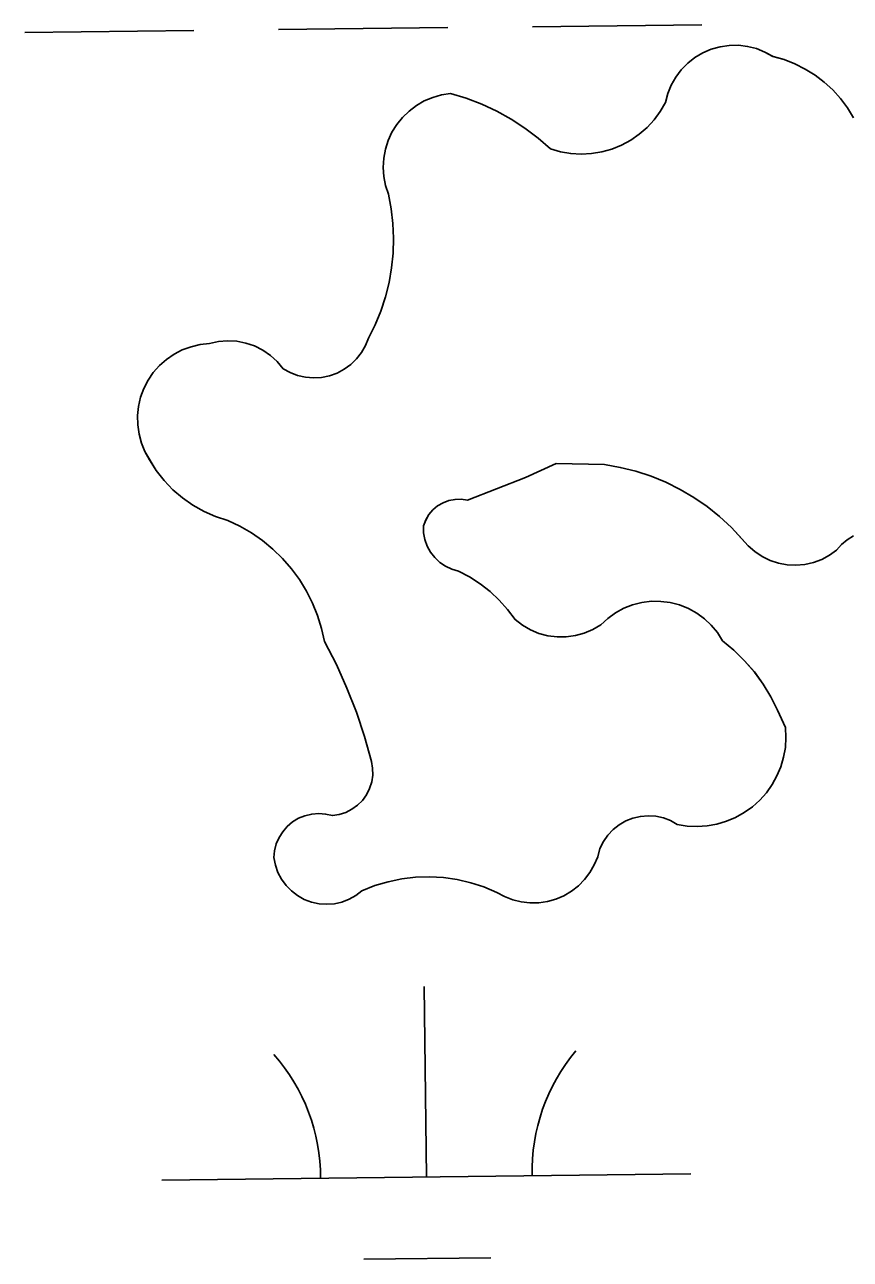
# Model space of a CAD drawing. Extents: x 3684037 to 3722149, y 433263 to 459021.
# Drawn here: x 3711434.6 to 3711590.7, y 455344.2 to 455577.6 of the extents above; entities that cross this region are included whole.
import ezdxf

# ---------------------------------------------------------------- set-up
doc = ezdxf.new("R2010")
doc.units = 0
doc.layers.add('V-TOPO-SHOR', color=7, linetype='Continuous')
doc.layers.add('V-WETL-SWMP', color=7, linetype='Continuous')

msp = doc.modelspace()

# ---------------------------------------------------------------- linework, layer by layer
at = {"layer": 'V-TOPO-SHOR'}
msp.add_line((3711576.95, 455447.99), (3711578.44, 455444.74), dxfattribs=at)
for points in [[(3711531.69, 455556.2), (3711534.04, 455554.15), (3711535.93, 455553.6), (3711537.87, 455553.27), (3711539.83, 455553.16), (3711541.8, 455553.26), (3711543.74, 455553.58), (3711545.63, 455554.11), (3711547.46, 455554.85), (3711549.19, 455555.78), (3711550.81, 455556.9), (3711552.29, 455558.19), (3711553.62, 455559.64), (3711554.79, 455561.23), (3711555.77, 455562.93), (3711556.21, 455564.61), (3711556.86, 455566.22), (3711557.71, 455567.73), (3711558.76, 455569.11), (3711559.97, 455570.35), (3711561.34, 455571.42), (3711562.83, 455572.3), (3711564.43, 455572.99), (3711566.1, 455573.46), (3711567.82, 455573.7), (3711569.55, 455573.73), (3711571.27, 455573.53), (3711572.96, 455573.1), (3711574.57, 455572.46), (3711576.09, 455571.62), (3711578.19, 455571.02), (3711580.23, 455570.22), (3711582.19, 455569.24), (3711584.04, 455568.08), (3711585.78, 455566.76), (3711587.39, 455565.28), (3711588.86, 455563.65), (3711590.17, 455561.9), (3711591.31, 455560.03)], [(3711495.56, 455452.21), (3711493.55, 455456.66), (3711491.32, 455461), (3711490.76, 455463.48), (3711490, 455465.91), (3711489.04, 455468.27), (3711487.89, 455470.54), (3711486.56, 455472.7), (3711485.05, 455474.75), (3711483.39, 455476.67), (3711481.57, 455478.45), (3711479.61, 455480.08), (3711477.52, 455481.53), (3711475.32, 455482.81), (3711473.03, 455483.91), (3711470.74, 455484.64), (3711468.54, 455485.6), (3711466.45, 455486.77), (3711464.48, 455488.14), (3711462.66, 455489.71), (3711461, 455491.44), (3711459.52, 455493.34), (3711458.24, 455495.36), (3711457.38, 455496.9), (3711456.71, 455498.52), (3711456.25, 455500.22), (3711456, 455501.96), (3711455.97, 455503.72), (3711456.15, 455505.46), (3711456.55, 455507.18), (3711457.15, 455508.83), (3711457.96, 455510.39), (3711458.95, 455511.84), (3711460.11, 455513.16), (3711461.43, 455514.32), (3711462.88, 455515.32), (3711464.44, 455516.12), (3711466.09, 455516.73), (3711467.8, 455517.13), (3711469.55, 455517.32), (3711471.25, 455517.71), (3711472.99, 455517.86), (3711474.73, 455517.77), (3711476.45, 455517.44), (3711478.1, 455516.88), (3711479.65, 455516.09), (3711481.09, 455515.1), (3711482.37, 455513.92), (3711483.48, 455512.57), (3711484.82, 455511.84), (3711486.24, 455511.3), (3711487.73, 455510.97), (3711489.25, 455510.85), (3711490.77, 455510.94), (3711492.27, 455511.25), (3711493.7, 455511.77), (3711495.05, 455512.48), (3711496.29, 455513.37), (3711497.38, 455514.43), (3711498.32, 455515.63), (3711499.08, 455516.95), (3711499.65, 455518.37), (3711500.9, 455520.88), (3711501.96, 455523.48), (3711502.83, 455526.15), (3711503.51, 455528.87), (3711503.99, 455531.64), (3711504.27, 455534.43), (3711504.35, 455537.24), (3711504.23, 455540.04), (3711503.91, 455542.83), (3711503.38, 455545.59), (3711502.85, 455547.23), (3711502.53, 455548.92), (3711502.42, 455550.65), (3711502.52, 455552.37), (3711502.83, 455554.07), (3711503.35, 455555.71), (3711504.07, 455557.28), (3711504.98, 455558.75), (3711506.06, 455560.1), (3711507.3, 455561.3), (3711508.68, 455562.34), (3711510.17, 455563.2), (3711511.76, 455563.87), (3711513.42, 455564.34), (3711515.13, 455564.6), (3711518.12, 455563.71), (3711521.03, 455562.6), (3711523.86, 455561.29), (3711526.59, 455559.78), (3711529.21, 455558.08), (3711531.69, 455556.2)], [(3711580.43, 455475.43), (3711578.75, 455475.51), (3711577.11, 455475.82), (3711575.52, 455476.34), (3711574.02, 455477.08), (3711572.63, 455478.01), (3711571.38, 455479.11), (3711570.29, 455480.38), (3711568.22, 455482.59), (3711566, 455484.64), (3711563.64, 455486.53), (3711561.15, 455488.24), (3711558.54, 455489.77), (3711555.83, 455491.11), (3711553.03, 455492.26), (3711550.16, 455493.2), (3711547.23, 455493.93), (3711544.25, 455494.45), (3711535.08, 455494.67), (3711529.3, 455492.04), (3711518.32, 455487.71), (3711517.15, 455487.89), (3711515.98, 455487.87), (3711514.82, 455487.65), (3711513.72, 455487.24), (3711512.7, 455486.65), (3711511.8, 455485.89), (3711511.04, 455484.99), (3711510.45, 455483.98), (3711510.03, 455482.87), (3711510.05, 455481.56), (3711510.29, 455480.28), (3711510.72, 455479.04), (3711511.34, 455477.89), (3711512.14, 455476.86), (3711513.1, 455475.96), (3711514.18, 455475.23), (3711515.37, 455474.68), (3711516.63, 455474.33), (3711518.73, 455473.23), (3711520.73, 455471.93), (3711522.6, 455470.47), (3711524.33, 455468.84), (3711525.91, 455467.06), (3711527.33, 455465.15), (3711528.71, 455464.09), (3711530.22, 455463.21), (3711531.84, 455462.54), (3711533.52, 455462.1), (3711535.26, 455461.87), (3711537, 455461.88), (3711538.73, 455462.11), (3711540.42, 455462.57), (3711542.03, 455463.25), (3711543.53, 455464.14), (3711544.85, 455465.36), (3711546.31, 455466.42), (3711547.89, 455467.28), (3711549.56, 455467.94), (3711551.31, 455468.38), (3711553.09, 455468.6), (3711554.89, 455468.59), (3711556.68, 455468.36), (3711558.42, 455467.91), (3711560.09, 455467.24), (3711561.67, 455466.37), (3711563.12, 455465.31), (3711564.43, 455464.07), (3711565.57, 455462.68), (3711566.53, 455461.16), (3711568.71, 455459.36), (3711570.73, 455457.38), (3711572.58, 455455.23), (3711574.24, 455452.95), (3711575.7, 455450.53), (3711576.95, 455447.99)], [(3711591.31, 455480.96), (3711590.11, 455480.24), (3711589.04, 455479.35), (3711588.12, 455478.29), (3711586.77, 455477.31), (3711585.29, 455476.52), (3711583.73, 455475.94), (3711582.09, 455475.57), (3711580.43, 455475.43)], [(3711578.44, 455444.74), (3711578.53, 455442.86), (3711578.42, 455440.98), (3711578.09, 455439.13), (3711577.57, 455437.32), (3711576.84, 455435.59), (3711575.93, 455433.94), (3711574.84, 455432.41), (3711573.59, 455431), (3711572.19, 455429.75), (3711570.66, 455428.65), (3711569.01, 455427.74), (3711567.27, 455427.01), (3711565.47, 455426.48), (3711563.62, 455426.15), (3711561.74, 455426.03), (3711559.86, 455426.12), (3711558, 455426.42), (3711556.73, 455427.13), (3711555.37, 455427.65), (3711553.94, 455427.96), (3711552.49, 455428.06), (3711551.04, 455427.94), (3711549.62, 455427.62), (3711548.26, 455427.08), (3711546.99, 455426.36), (3711545.85, 455425.45), (3711544.85, 455424.39), (3711544.02, 455423.19), (3711543.38, 455421.89), (3711542.95, 455420.28), (3711542.31, 455418.75), (3711541.48, 455417.31), (3711540.48, 455415.99), (3711539.31, 455414.81), (3711538, 455413.79), (3711536.58, 455412.94), (3711535.05, 455412.29), (3711533.45, 455411.84), (3711531.81, 455411.6), (3711530.15, 455411.58), (3711528.5, 455411.76), (3711526.89, 455412.16), (3711525.34, 455412.77), (3711523.89, 455413.57), (3711521.46, 455414.59), (3711518.96, 455415.4), (3711516.4, 455415.99), (3711513.8, 455416.36), (3711511.17, 455416.51), (3711508.54, 455416.42), (3711505.93, 455416.12), (3711503.35, 455415.59), (3711500.84, 455414.84), (3711498.39, 455413.87), (3711497.24, 455412.98), (3711495.97, 455412.27), (3711494.61, 455411.75), (3711493.19, 455411.43), (3711491.73, 455411.33), (3711490.28, 455411.43), (3711488.86, 455411.74), (3711487.5, 455412.25), (3711486.22, 455412.95), (3711485.07, 455413.84), (3711484.05, 455414.88), (3711483.19, 455416.05), (3711482.51, 455417.34), (3711482.02, 455418.71), (3711481.75, 455420.14), (3711481.87, 455421.45), (3711482.2, 455422.72), (3711482.72, 455423.93), (3711483.42, 455425.04), (3711484.28, 455426.04), (3711485.28, 455426.89), (3711486.41, 455427.57), (3711487.62, 455428.07), (3711488.9, 455428.37), (3711490.21, 455428.48), (3711491.52, 455428.38), (3711492.8, 455428.08), (3711494.09, 455428.28), (3711495.34, 455428.68), (3711496.5, 455429.28), (3711497.56, 455430.04), (3711498.48, 455430.97), (3711499.25, 455432.03), (3711499.83, 455433.2), (3711500.23, 455434.44), (3711500.42, 455435.73), (3711500.41, 455437.04), (3711500.19, 455438.33), (3711498.89, 455443.03), (3711497.34, 455447.67), (3711495.56, 455452.21)]]:
    msp.add_lwpolyline(points, dxfattribs=at)
at = {"layer": 'V-WETL-SWMP'}
for p, q in [((3711530.64, 455577.25), (3711562.64, 455577.63)), ((3711434.64, 455576.14), (3711466.64, 455576.51)), ((3711482.64, 455576.7), (3711514.64, 455577.07)), ((3711510.58, 455359.76), (3711510.16, 455395.76)), ((3711460.58, 455359.18), (3711560.57, 455360.34)), ((3711498.76, 455344.19), (3711522.75, 455344.47))]:
    msp.add_line(p, q, dxfattribs=at)
for points in [[(3711591.31, 455560.03), (3711590.17, 455561.9), (3711588.86, 455563.65), (3711587.39, 455565.28), (3711585.78, 455566.76), (3711584.04, 455568.08), (3711582.18, 455569.24), (3711580.23, 455570.22), (3711578.19, 455571.02), (3711576.08, 455571.62), (3711574.57, 455572.46), (3711572.96, 455573.1), (3711571.27, 455573.53), (3711569.55, 455573.73), (3711567.82, 455573.7), (3711566.1, 455573.46), (3711564.43, 455572.99), (3711562.83, 455572.3), (3711561.34, 455571.42), (3711559.98, 455570.35), (3711558.76, 455569.11), (3711557.71, 455567.73), (3711556.86, 455566.22), (3711556.21, 455564.61), (3711555.77, 455562.93), (3711554.79, 455561.23), (3711553.62, 455559.64), (3711552.29, 455558.2), (3711550.81, 455556.9), (3711549.19, 455555.78), (3711547.46, 455554.85), (3711545.63, 455554.11), (3711543.74, 455553.58), (3711541.8, 455553.26), (3711539.83, 455553.16), (3711537.87, 455553.27), (3711535.93, 455553.6), (3711534.04, 455554.15), (3711531.69, 455556.2), (3711529.21, 455558.08), (3711526.59, 455559.78), (3711523.86, 455561.29), (3711521.03, 455562.6), (3711518.12, 455563.71), (3711515.13, 455564.6), (3711513.42, 455564.34), (3711511.76, 455563.87), (3711510.17, 455563.2), (3711508.68, 455562.34), (3711507.3, 455561.3), (3711506.06, 455560.1), (3711504.98, 455558.75), (3711504.07, 455557.28), (3711503.35, 455555.71), (3711502.83, 455554.07), (3711502.52, 455552.37), (3711502.42, 455550.65), (3711502.53, 455548.92), (3711502.85, 455547.23), (3711503.38, 455545.59), (3711503.91, 455542.83), (3711504.23, 455540.04), (3711504.35, 455537.24), (3711504.27, 455534.43), (3711503.99, 455531.64), (3711503.51, 455528.87), (3711502.83, 455526.15), (3711501.96, 455523.48), (3711500.9, 455520.88), (3711499.65, 455518.37), (3711499.08, 455516.95), (3711498.32, 455515.63), (3711497.38, 455514.43), (3711496.29, 455513.37), (3711495.05, 455512.48), (3711493.7, 455511.77), (3711492.27, 455511.25), (3711490.77, 455510.94), (3711489.25, 455510.85)], [(3711489.25, 455510.85), (3711487.73, 455510.97), (3711486.24, 455511.3), (3711484.82, 455511.84), (3711483.48, 455512.57), (3711482.37, 455513.92), (3711481.09, 455515.1), (3711479.65, 455516.09), (3711478.1, 455516.88), (3711476.45, 455517.44), (3711474.73, 455517.77), (3711472.99, 455517.86), (3711471.25, 455517.71), (3711469.55, 455517.32), (3711467.8, 455517.13), (3711466.09, 455516.73), (3711464.44, 455516.12), (3711462.88, 455515.32), (3711461.43, 455514.32), (3711460.11, 455513.16), (3711458.95, 455511.84), (3711457.96, 455510.39), (3711457.15, 455508.83), (3711456.55, 455507.18), (3711456.15, 455505.46), (3711455.97, 455503.72), (3711456, 455501.96), (3711456.25, 455500.22), (3711456.71, 455498.52), (3711457.38, 455496.9), (3711459.52, 455493.34), (3711461, 455491.44), (3711462.66, 455489.71), (3711464.48, 455488.15), (3711466.45, 455486.77), (3711468.54, 455485.6), (3711470.74, 455484.64), (3711473.03, 455483.91), (3711475.32, 455482.81), (3711477.52, 455481.53), (3711479.61, 455480.08), (3711481.57, 455478.45), (3711483.39, 455476.67), (3711485.05, 455474.76), (3711486.56, 455472.7), (3711487.89, 455470.54), (3711489.04, 455468.27), (3711490, 455465.91), (3711490.76, 455463.48), (3711491.32, 455461), (3711493.55, 455456.66), (3711495.56, 455452.21), (3711497.34, 455447.67), (3711498.89, 455443.03), (3711500.19, 455438.33), (3711500.41, 455437.04), (3711500.42, 455435.73), (3711500.23, 455434.44), (3711499.83, 455433.2), (3711499.25, 455432.03), (3711498.48, 455430.97), (3711497.56, 455430.04), (3711496.5, 455429.28), (3711495.34, 455428.68), (3711494.09, 455428.28), (3711492.8, 455428.08), (3711491.52, 455428.38), (3711490.21, 455428.48), (3711488.9, 455428.37), (3711487.62, 455428.07), (3711486.41, 455427.57), (3711485.28, 455426.88), (3711484.28, 455426.04), (3711483.42, 455425.04), (3711482.72, 455423.93), (3711482.2, 455422.72), (3711481.87, 455421.45), (3711481.75, 455420.14), (3711482.03, 455418.71), (3711482.51, 455417.34), (3711483.19, 455416.05), (3711484.05, 455414.88), (3711485.07, 455413.84), (3711486.22, 455412.96), (3711487.5, 455412.25), (3711488.86, 455411.74), (3711490.28, 455411.43), (3711491.73, 455411.33), (3711493.19, 455411.43), (3711494.61, 455411.75), (3711495.97, 455412.27), (3711497.24, 455412.98), (3711498.39, 455413.87), (3711500.84, 455414.84), (3711503.36, 455415.59), (3711505.93, 455416.12), (3711508.54, 455416.43), (3711511.17, 455416.51), (3711513.8, 455416.36), (3711516.4, 455415.99), (3711518.96, 455415.4)], [(3711515.98, 455487.87), (3711517.15, 455487.89), (3711518.32, 455487.71), (3711529.3, 455492.04), (3711535.09, 455494.67), (3711544.25, 455494.45), (3711547.23, 455493.93), (3711550.16, 455493.2), (3711553.03, 455492.26), (3711555.83, 455491.11), (3711558.54, 455489.77), (3711561.15, 455488.24), (3711563.64, 455486.53), (3711566, 455484.64), (3711568.22, 455482.59), (3711571.38, 455479.11), (3711572.63, 455478.01), (3711574.02, 455477.08), (3711575.52, 455476.34), (3711577.11, 455475.82), (3711578.75, 455475.51), (3711580.43, 455475.43), (3711582.09, 455475.57), (3711583.72, 455475.94), (3711585.29, 455476.52), (3711586.77, 455477.31), (3711588.12, 455478.29), (3711589.04, 455479.35), (3711590.11, 455480.25), (3711591.31, 455480.96)], [(3711518.96, 455415.4), (3711521.46, 455414.59), (3711523.89, 455413.57), (3711525.34, 455412.77), (3711526.89, 455412.16), (3711528.5, 455411.77), (3711530.15, 455411.58), (3711531.81, 455411.6), (3711533.45, 455411.84), (3711535.05, 455412.29), (3711536.58, 455412.94), (3711538, 455413.79), (3711539.31, 455414.81), (3711540.48, 455415.99), (3711541.49, 455417.31), (3711542.31, 455418.75), (3711542.95, 455420.28), (3711543.38, 455421.89), (3711544.02, 455423.19), (3711544.85, 455424.39), (3711545.85, 455425.45), (3711547, 455426.36), (3711548.26, 455427.08), (3711549.62, 455427.62), (3711551.04, 455427.94), (3711552.49, 455428.06), (3711553.94, 455427.96), (3711555.37, 455427.65), (3711556.73, 455427.13), (3711558, 455426.42), (3711559.86, 455426.12), (3711561.74, 455426.03), (3711563.62, 455426.15), (3711565.47, 455426.48), (3711567.28, 455427.01), (3711569.01, 455427.74), (3711570.66, 455428.65), (3711572.19, 455429.75), (3711573.59, 455431), (3711574.84, 455432.41), (3711575.93, 455433.94), (3711576.84, 455435.59), (3711577.57, 455437.32), (3711578.09, 455439.13), (3711578.42, 455440.98), (3711578.53, 455442.86), (3711578.44, 455444.74), (3711576.95, 455447.99), (3711575.7, 455450.52), (3711574.24, 455452.95), (3711572.58, 455455.24), (3711570.73, 455457.38), (3711568.71, 455459.36), (3711566.53, 455461.16), (3711565.57, 455462.68), (3711564.43, 455464.07), (3711563.12, 455465.31), (3711561.67, 455466.37), (3711560.09, 455467.24), (3711558.42, 455467.91), (3711556.68, 455468.36), (3711554.89, 455468.59), (3711553.09, 455468.6), (3711551.31, 455468.38), (3711549.56, 455467.94), (3711547.89, 455467.28), (3711546.31, 455466.42), (3711544.85, 455465.36), (3711543.53, 455464.14), (3711542.03, 455463.25), (3711540.42, 455462.57), (3711538.73, 455462.11), (3711537, 455461.88), (3711535.26, 455461.87), (3711533.52, 455462.1), (3711531.84, 455462.54), (3711530.22, 455463.21), (3711528.71, 455464.09), (3711527.33, 455465.15), (3711525.91, 455467.07), (3711524.33, 455468.84), (3711522.6, 455470.47), (3711520.73, 455471.93), (3711518.73, 455473.23), (3711516.63, 455474.33), (3711515.37, 455474.68), (3711514.18, 455475.23), (3711513.1, 455475.96), (3711512.14, 455476.86), (3711511.34, 455477.89), (3711510.72, 455479.04), (3711510.29, 455480.28), (3711510.05, 455481.56), (3711510.03, 455482.87), (3711510.45, 455483.97), (3711511.04, 455484.99), (3711511.8, 455485.89), (3711512.7, 455486.65), (3711513.72, 455487.24), (3711514.82, 455487.65), (3711515.98, 455487.87)]]:
    msp.add_lwpolyline(points, dxfattribs=at)
for centre, start, end in [((3711565.81, 455360.88), 139.8949, 181.4385), ((3711455.33, 455359.59), 359.8949, 41.4385)]:
    msp.add_arc(centre, 35.25, start, end, dxfattribs=at)

doc.saveas('drawing.dxf')
